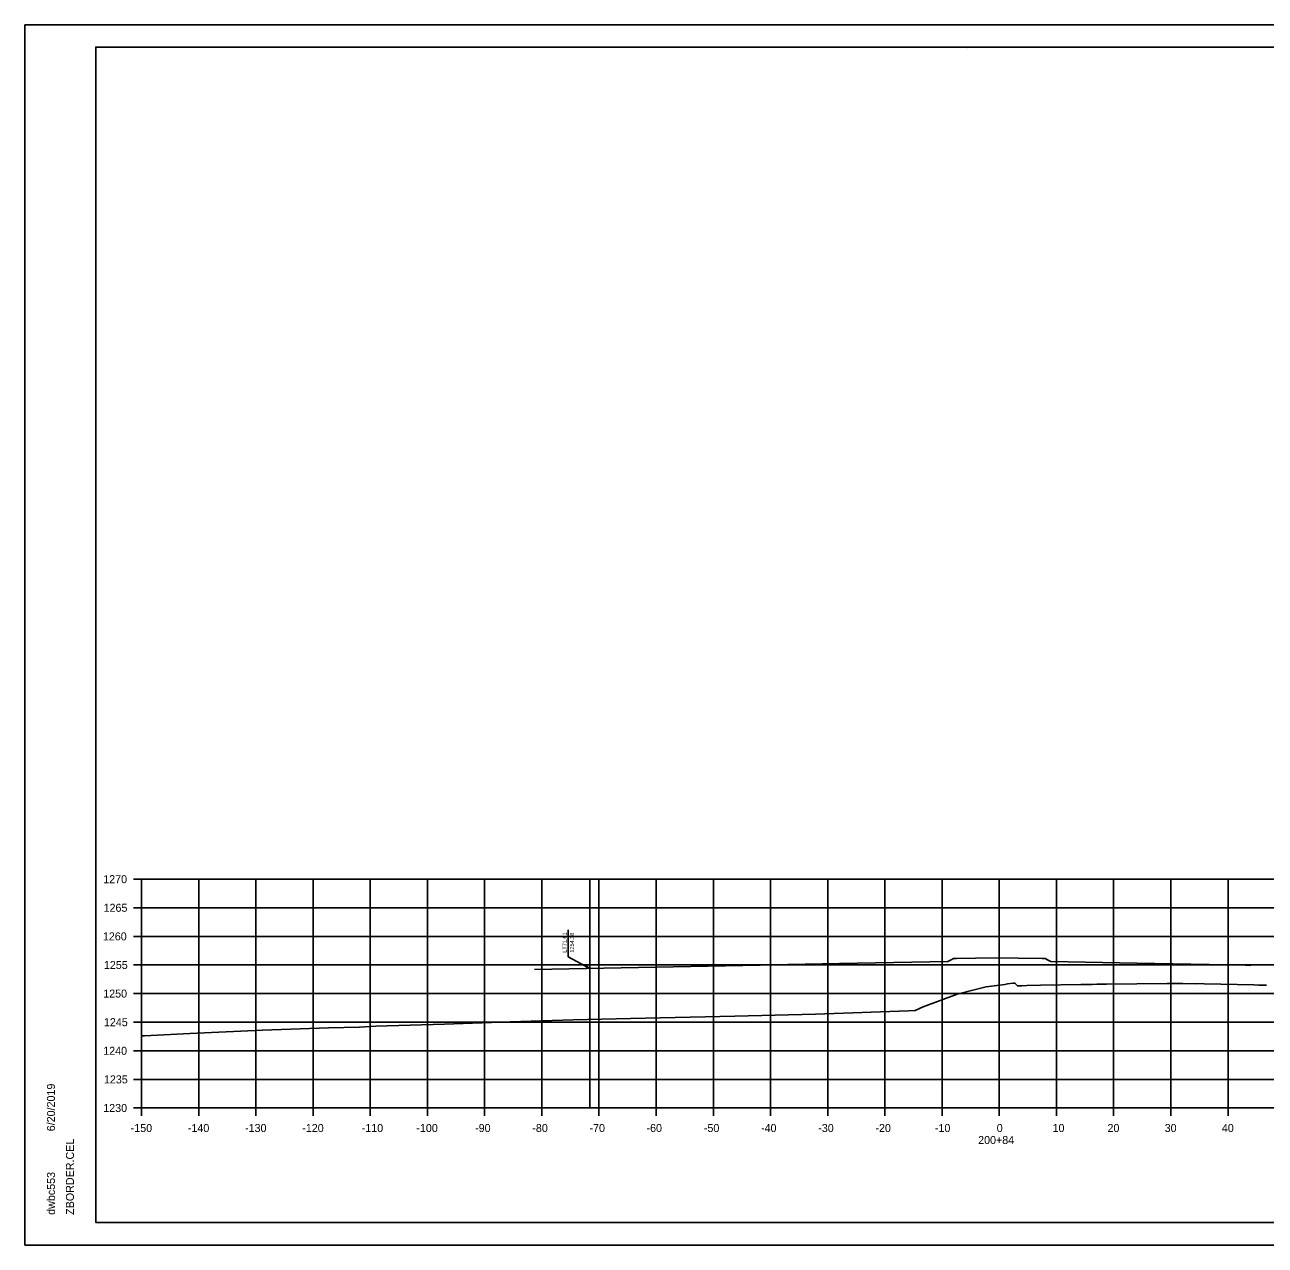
# Model space of a CAD drawing. Extents: x -70 to 701944, y -4 to 666871.
# Drawn here: x 667295.7 to 667512.6, y 658586.3 to 658799.6 of the extents above; entities that cross this region are included whole.
import ezdxf

# ---------------------------------------------------------------- set-up
doc = ezdxf.new("R2010")
doc.units = 0
for name, color, linetype in [('R_Axis', 7, 'Continuous'), ('R_Axis Annot', 7, 'Continuous'), ('R_Border', 7, 'Continuous'), ('R_Draft', 7, 'Continuous'), ('R_Exist Surface', 7, 'Continuous'), ('R_Fin Surface', 7, 'Continuous'), ('R_Grid', 7, 'Continuous'), ('R_No Plot', 7, 'Continuous'), ('R_Proposed Road', 7, 'Continuous')]:
    doc.layers.add(name, color=color, linetype=linetype)

msp = doc.modelspace()

# ---------------------------------------------------------------- linework, layer by layer
at = {"layer": 'R_Axis'}
for p, q in [((667314.69, 658650.25), (667316.09, 658650.25)), ((667316.09, 658610.25), (667316.09, 658650.25)), ((667314.69, 658645.25), (667316.09, 658645.25)), ((667314.69, 658640.25), (667316.09, 658640.25)), ((667314.69, 658635.25), (667316.09, 658635.25)), ((667314.69, 658630.25), (667316.09, 658630.25)), ((667314.69, 658625.25), (667316.09, 658625.25)), ((667314.69, 658620.25), (667316.09, 658620.25)), ((667314.69, 658615.25), (667316.09, 658615.25)), ((667314.69, 658610.25), (667316.09, 658610.25)), ((667316.09, 658610.25), (667616.09, 658610.25)), ((667316.09, 658608.85), (667316.09, 658610.25)), ((667326.09, 658608.85), (667326.09, 658610.25)), ((667336.09, 658608.85), (667336.09, 658610.25)), ((667346.09, 658608.85), (667346.09, 658610.25)), ((667356.09, 658608.85), (667356.09, 658610.25)), ((667366.09, 658608.85), (667366.09, 658610.25)), ((667376.09, 658608.85), (667376.09, 658610.25)), ((667386.09, 658608.85), (667386.09, 658610.25)), ((667396.09, 658608.85), (667396.09, 658610.25)), ((667406.09, 658608.85), (667406.09, 658610.25)), ((667416.09, 658608.85), (667416.09, 658610.25)), ((667426.09, 658608.85), (667426.09, 658610.25)), ((667436.09, 658608.85), (667436.09, 658610.25)), ((667446.09, 658608.85), (667446.09, 658610.25)), ((667456.09, 658608.85), (667456.09, 658610.25)), ((667466.09, 658608.85), (667466.09, 658610.25)), ((667476.09, 658608.85), (667476.09, 658610.25)), ((667486.09, 658608.85), (667486.09, 658610.25)), ((667496.09, 658608.85), (667496.09, 658610.25)), ((667506.09, 658608.85), (667506.09, 658610.25))]:
    msp.add_line(p, q, dxfattribs=at)
at = {"layer": 'R_Border'}
for p, q in [((667308.09, 658795.71), (667624.27, 658795.71)), ((667308.09, 658590.25), (667308.09, 658795.71)), ((667460.61, 658795.45), (667460.61, 658795.45)), ((667460.61, 658795.45), (667460.61, 658795.45)), ((667308.09, 658590.25), (667308.09, 658590.25)), ((667624.27, 658590.25), (667308.09, 658590.25))]:
    msp.add_line(p, q, dxfattribs=at)
at = {"layer": 'R_Draft'}
msp.add_line((667390.72, 658637.4), (667390.72, 658641.4), dxfattribs=at)
for points in [[(667394.48, 658634.63), (667390.72, 658636.7), (667390.72, 658637.4)], [(667393.81, 658634.81), (667394.48, 658634.63), (667393.97, 658635.1)]]:
    msp.add_lwpolyline(points, dxfattribs=at)
at = {"layer": 'R_Exist Surface'}
msp.add_lwpolyline([(667316.09, 658622.86), (667316.63, 658622.88), (667324.53, 658623.27), (667337.26, 658623.88), (667348.81, 658624.26), (667354.21, 658624.37), (667357.09, 658624.54), (667369.08, 658624.93), (667380.56, 658625.3), (667391.58, 658625.66), (667401.58, 658625.9), (667419.83, 658626.33), (667433.96, 658626.66), (667450.2, 658627.24), (667451.36, 658627.32), (667452.8, 658627.93), (667458.75, 658630.16), (667461.49, 658630.86), (667463.79, 658631.45), (667467.07, 658631.86), (667467.51, 658631.94), (667468.52, 658632.08), (667468.55, 658632.08), (667468.84, 658632.06), (667468.88, 658632.02), (667469.26, 658631.59), (667469.51, 658631.6), (667470.05, 658631.63), (667470.89, 658631.65), (667473.28, 658631.7), (667480.34, 658631.85), (667481.9, 658631.86), (667482.33, 658631.86), (667483.12, 658631.89), (667484.54, 658631.88), (667484.83, 658631.87), (667495.45, 658631.99), (667497.87, 658632.01), (667498.2, 658632.02), (667500.48, 658631.98), (667500.68, 658631.99), (667501.89, 658631.96), (667510.61, 658631.76), (667511.48, 658631.73), (667512.82, 658631.73)], dxfattribs=at)
at = {"layer": 'R_Fin Surface'}
msp.add_lwpolyline([(667423.09, 658635.2), (667438.12, 658635.5), (667457.09, 658635.88), (667457.65, 658636.15), (667458.09, 658636.36), (667458.37, 658636.36), (667458.59, 658636.36), (667461.91, 658636.43), (667466.09, 658636.51), (667469.41, 658636.44), (667473.59, 658636.36), (667473.87, 658636.36), (667474.09, 658636.36), (667474.65, 658636.09), (667475.09, 658635.88), (667490.12, 658635.58), (667509.09, 658635.2), (667509.65, 658635.19), (667510.09, 658635.18)], dxfattribs=at)
at = {"layer": 'R_Grid'}
for p, q in [((667316.09, 658650.25), (667616.09, 658650.25)), ((667316.09, 658610.25), (667316.09, 658650.25)), ((667326.09, 658610.25), (667326.09, 658650.25)), ((667336.09, 658610.25), (667336.09, 658650.25)), ((667346.09, 658610.25), (667346.09, 658650.25)), ((667356.09, 658610.25), (667356.09, 658650.25)), ((667366.09, 658610.25), (667366.09, 658650.25)), ((667376.09, 658610.25), (667376.09, 658650.25)), ((667386.09, 658610.25), (667386.09, 658650.25)), ((667396.09, 658610.25), (667396.09, 658650.25)), ((667406.09, 658610.25), (667406.09, 658650.25)), ((667416.09, 658610.25), (667416.09, 658650.25)), ((667426.09, 658610.25), (667426.09, 658650.25)), ((667436.09, 658610.25), (667436.09, 658650.25)), ((667446.09, 658610.25), (667446.09, 658650.25)), ((667456.09, 658610.25), (667456.09, 658650.25)), ((667466.09, 658610.25), (667466.09, 658650.25)), ((667476.09, 658610.25), (667476.09, 658650.25)), ((667486.09, 658610.25), (667486.09, 658650.25)), ((667496.09, 658610.25), (667496.09, 658650.25)), ((667506.09, 658610.25), (667506.09, 658650.25)), ((667316.09, 658645.25), (667616.09, 658645.25)), ((667316.09, 658640.25), (667616.09, 658640.25)), ((667316.09, 658635.25), (667616.09, 658635.25)), ((667316.09, 658630.25), (667616.09, 658630.25)), ((667316.09, 658625.25), (667616.09, 658625.25)), ((667316.09, 658620.25), (667616.09, 658620.25)), ((667316.09, 658615.25), (667616.09, 658615.25)), ((667316.09, 658610.25), (667616.09, 658610.25))]:
    msp.add_line(p, q, dxfattribs=at)
at = {"layer": 'R_No Plot'}
for p, q in [((667295.69, 658799.6), (667629.03, 658799.6)), ((667295.69, 658586.27), (667629.03, 658586.27))]:
    msp.add_line(p, q, dxfattribs=at)
for points in [[(667295.69, 658799.6), (667629.03, 658799.6), (667629.03, 658586.27), (667295.69, 658586.27)], [(667542.01, 658795.71), (667542.01, 658785.83), (667577.74, 658785.83), (667577.74, 658782.91), (667600.94, 658782.91), (667600.94, 658758.58), (667624.27, 658758.58), (667624.27, 658590.25), (667308.09, 658590.25), (667308.09, 658795.71)]]:
    msp.add_lwpolyline(points, close=True, dxfattribs=at)
at = {"layer": 'R_Proposed Road'}
for p, q in [((667394.48, 658610.25), (667394.48, 658650.25)), ((667384.84, 658634.44), (667439.45, 658635.53))]:
    msp.add_line(p, q, dxfattribs=at)

# ---------------------------------------------------------------- texts
at = {"layer": 'R_Axis Annot'}
for s, p in [('1270', (667309.4, 658649.55)), ('1265', (667309.46, 658644.55)), ('1260', (667309.34, 658639.55)), ('1255', (667309.52, 658634.55)), ('1250', (667309.4, 658629.55)), ('1245', (667309.52, 658624.55)), ('1240', (667309.4, 658619.55)), ('1235', (667309.52, 658614.55)), ('1230', (667309.4, 658609.55)), ('-150', (667314.2, 658606.05)), ('-140', (667324.2, 658606.05)), ('-130', (667334.2, 658606.05)), ('-120', (667344.2, 658606.05)), ('-110', (667354.6, 658606.05)), ('-100', (667364.15, 658606.05)), ('-90', (667374.43, 658606.05)), ('-80', (667384.43, 658606.05)), ('-70', (667394.43, 658606.05)), ('-60', (667404.4, 658606.05)), ('-50', (667414.43, 658606.05)), ('-40', (667424.43, 658606.05)), ('-30', (667434.43, 658606.05)), ('-20', (667444.43, 658606.05)), ('-10', (667454.83, 658606.05)), ('0', (667465.64, 658606.05)), ('10', (667475.4, 658606.05)), ('20', (667485.01, 658606.05)), ('30', (667495.01, 658606.05)), ('40', (667505.01, 658606.05)), ('200+84', (667462.39, 658603.95))]:
    msp.add_text(s, height=1.4, dxfattribs=at).set_placement(p)
at = {"layer": 'R_Border'}
for s, p in [('6/20/2019', (667300.96, 658606.18)), ('ZBORDER.CEL', (667304.28, 658591.57)), ('dwbc553', (667300.96, 658591.57))]:
    msp.add_text(s, height=1.4, rotation=90, dxfattribs=at).set_placement(p)
at = {"layer": 'R_Draft'}
for s, p in [('LT71.61', (667390.42, 658637.4)), ('1254.38', (667391.72, 658637.4))]:
    msp.add_text(s, height=0.7, rotation=90, dxfattribs=at).set_placement(p)

doc.saveas('drawing.dxf')
